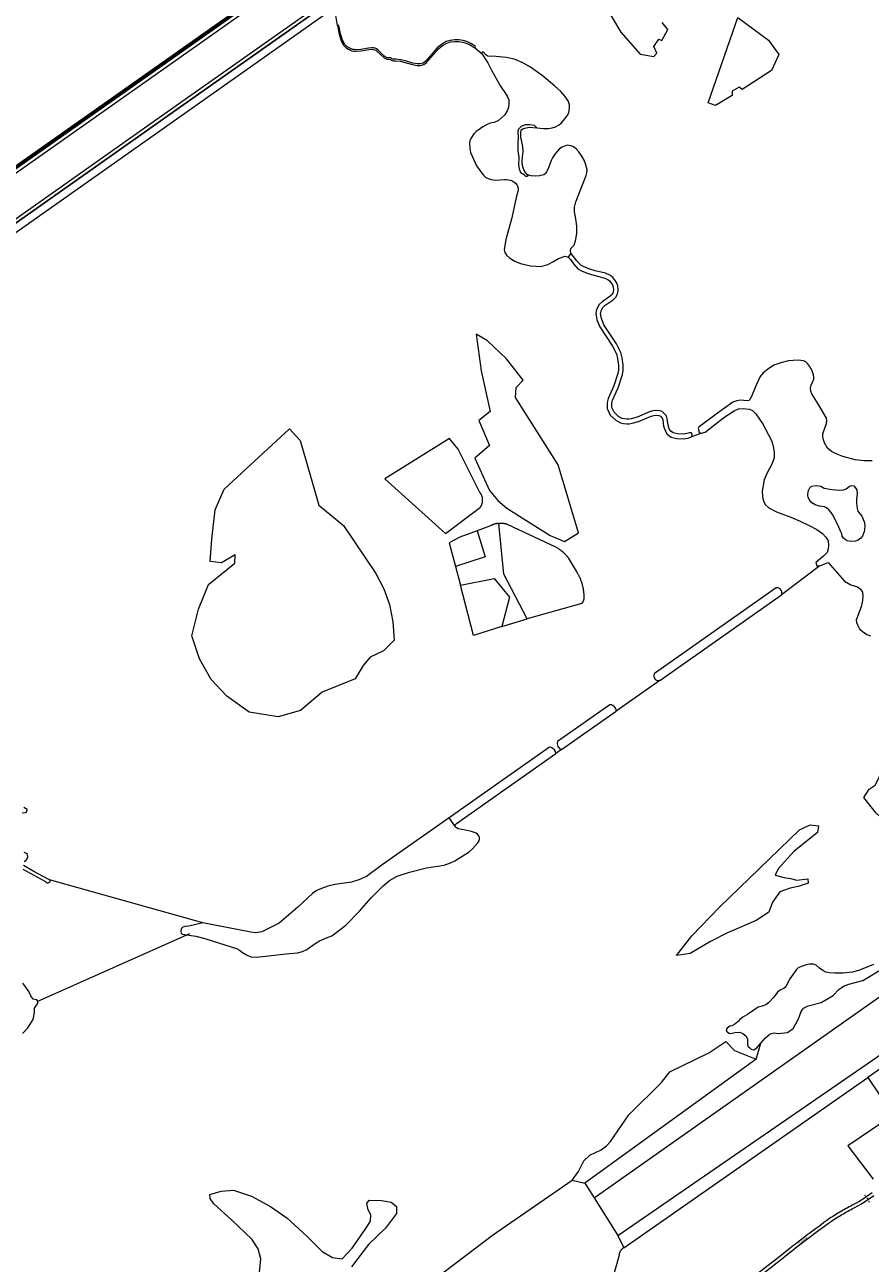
# Model space of a CAD drawing. Header units: metres. Extents: x 138165 to 154469, y 480134 to 494189.
# Tile 427 of 656: x 148399 to 148985, y 484200 to 485060. Entities that reach past the tile are written whole.
import ezdxf

# ---------------------------------------------------------------- set-up
doc = ezdxf.new("R2010")
doc.units = ezdxf.units.M
doc.header["$LTSCALE"] = 0.001
doc.header["$MEASUREMENT"] = 0
for name, color, linetype, lineweight in [('TOP-L-duiker', 7, 'Continuous', 0), ('TOP-L-topo objecten punt', 7, 'Continuous', 0), ('TOP-L-topo objecten vlak', 7, 'Continuous', 0), ('TOP-T-topo huisnummering naamgeving', 7, 'Continuous', 0)]:
    doc.layers.add(name, color=color, linetype=linetype, lineweight=lineweight)
doc.styles.add('Style-INTL_ISO', font='INTL_ISO.shx')

# ---------------------------------------------------------------- blocks, each defined once
blk = doc.blocks.new('10')
at = {"layer": 'TOP-L-topo objecten punt', "linetype": 'Continuous', "lineweight": 0}
blk.add_circle((0, 0), 0.0125, dxfattribs=at)

msp = doc.modelspace()

# ---------------------------------------------------------------- linework, layer by layer
at = {"layer": 'TOP-L-duiker', "flags": 128}
msp.add_lwpolyline([(148407.44, 484382.18), (148513.17, 484429.27)], dxfattribs=at)
at = {"layer": 'TOP-L-topo objecten vlak', "flags": 128}
for points in [[(148959.93, 485362.07), (148033.19, 484708.36), (147908.27, 484884.66)], [(147978.25, 484632.47), (147972.1, 484655.92), (147971.11, 484659.68), (148962.24, 485358.81), (148964.24, 485355.76), (148976.69, 485336.83)], [(148960.26, 485361.08), (148033.19, 484707.14)], [(148033.51, 484706.63), (148960.61, 485360.59), (148960.26, 485361.08)], [(147978.25, 484632.47), (147977.42, 484628.95), (148502.72, 485000), (148980.62, 485336.66)], [(148983.74, 485332.21), (148980.62, 485336.66), (148502.72, 485000), (147977.42, 484628.95)], [(147978.25, 484632.47), (148501.34, 485001.96), (148976.69, 485336.83)], [(148799.85, 485075.12), (148812.09, 485054.46), (148825.43, 485039.28), (148835.1, 485037.68), (148837.13, 485039.92), (148835.04, 485044.54), (148838.39, 485049.7), (148840.52, 485048.68), (148844.61, 485056.33), (148840.79, 485061.14)], [(148245.5, 484812), (148512.02, 485000), (148613.6, 485071.54)], [(148615.51, 485059.06), (148613.6, 485071.54)], [(148710.45, 485043.89), (148711.12, 485043.98), (148711.32, 485044.25), (148711.02, 485044.76), (148708.11, 485046.66), (148705.29, 485047.94), (148702.85, 485048.72), (148699.85, 485049.15), (148696.91, 485049.15), (148693.84, 485048.76), (148690.98, 485047.94), (148688.36, 485046.43), (148686.52, 485045.11), (148684.81, 485043.61), (148678.04, 485035.84), (148676.36, 485034.12), (148675.07, 485033.12), (148672.92, 485032.49), (148670.86, 485032.53), (148667.95, 485033.01), (148663.45, 485034.36), (148659.49, 485035.36), (148655.99, 485035.74), (148654.48, 485035.74), (148653.98, 485035.84), (148653.11, 485036.33), (148652.33, 485036.62), (148651.02, 485036.77), (148650.08, 485036.74), (148648.51, 485037.6), (148646.07, 485039.68), (148643.66, 485042.2), (148642.73, 485042.89), (148641.71, 485043.36), (148640.64, 485043.64), (148639.21, 485043.68), (148637.23, 485043.47), (148631.81, 485042.61), (148628.56, 485042.38), (148627.2, 485042.41), (148625.95, 485042.57), (148623.77, 485043.59), (148622, 485044.69), (148620.64, 485046.05), (148619.12, 485048.97), (148617.68, 485053.39), (148616.53, 485059.26), (148616.01, 485059.48), (148615.51, 485059.06)], [(148615.51, 485059.06), (148616.67, 485053.12), (148618.16, 485048.57), (148619.8, 485045.43), (148621.36, 485043.87), (148623.28, 485042.68), (148625.66, 485041.56), (148627.12, 485041.38), (148628.59, 485041.34), (148631.93, 485041.58), (148637.37, 485042.44), (148639.25, 485042.64), (148640.5, 485042.61), (148641.36, 485042.38), (148642.2, 485042), (148642.97, 485041.42), (148645.36, 485038.93), (148647.92, 485036.74), (148649.83, 485035.7), (148650.98, 485035.73), (148652.08, 485035.6), (148652.68, 485035.38), (148653.62, 485034.86), (148654.38, 485034.71), (148655.93, 485034.71), (148659.31, 485034.34), (148663.17, 485033.36), (148667.72, 485031.99), (148670.77, 485031.49), (148673.06, 485031.45), (148675.55, 485032.18), (148677.05, 485033.34), (148678.8, 485035.14), (148685.55, 485042.88), (148687.17, 485044.3), (148688.92, 485045.56), (148691.39, 485046.97), (148694.05, 485047.74), (148696.97, 485048.11), (148699.78, 485048.11), (148702.61, 485047.7), (148704.92, 485046.97), (148707.6, 485045.75), (148710.45, 485043.89)], [(148872.76, 485005.49), (148893.31, 485064.81), (148914.57, 485049.01), (148921.58, 485039.03), (148916.57, 485028.03), (148896.25, 485014.75), (148894.15, 485016.47), (148889.25, 485013.65), (148889.22, 485010.7), (148877.78, 485003.72), (148872.76, 485005.49)], [(148715.9, 485039.2), (148710.45, 485043.89)], [(148753.77, 484988.27), (148758.38, 484987.73), (148761.61, 484987.78), (148764.39, 484988.13), (148766.71, 484988.84), (148769.39, 484990.2), (148770.89, 484991.54), (148773.43, 484994.55), (148775.2, 484996.92), (148775.96, 484998.64), (148776.61, 485001.93), (148776.46, 485004.15), (148775.5, 485006.93), (148773.38, 485010.21), (148770.6, 485013.4), (148766.11, 485017.28), (148757.52, 485024.46), (148749.54, 485030.32), (148744.19, 485033.35), (148738.74, 485035.48), (148736.01, 485036.29), (148732.57, 485036.99), (148725.71, 485037.6), (148719.94, 485037.8), (148718.48, 485038.9), (148716.69, 485040.77), (148715.7, 485040.1), (148715.9, 485039.2)], [(148715.9, 485039.2), (148719.01, 485034.69), (148719.85, 485033.16), (148722.51, 485028.08), (148728.77, 485017.08), (148732.18, 485011.91), (148733.55, 485009.73), (148734.39, 485007.65), (148734.54, 485004.79), (148734.1, 485002.18), (148733.26, 484999.9), (148731.61, 484997.29), (148729.05, 484994.78), (148727.01, 484993.13), (148724.05, 484991.83), (148721.6, 484991.31), (148719.5, 484990.57), (148716.32, 484988.75), (148713.25, 484986.53), (148711.77, 484985.57), (148710.12, 484984.03), (148708.02, 484980.79), (148707.5, 484979.48), (148707.22, 484977.43), (148707.47, 484973.84), (148707.93, 484971.08), (148709, 484968.4), (148712.11, 484961.82), (148715.61, 484956.82), (148716.81, 484955.23), (148718.4, 484953.72), (148720.15, 484952.98), (148722.17, 484952.4), (148723.8, 484952.05), (148725.39, 484951.93), (148731.32, 484952.23), (148732.91, 484952.28), (148734.17, 484952.17), (148735.28, 484951.92), (148736.28, 484951.55), (148737.23, 484951.06), (148738.14, 484950.47), (148739.01, 484949.74), (148739.9, 484948.68), (148740.52, 484947.68), (148740.86, 484946.4), (148740.89, 484945.2), (148740.67, 484943.92), (148739.48, 484939.91), (148736.43, 484925.7), (148732.44, 484910.68), (148731.3, 484903.55), (148731.68, 484901.74), (148732.73, 484899.75), (148735.2, 484897.66), (148738.52, 484895.66), (148742.61, 484893.95), (148749.45, 484892.52), (148756.67, 484891.95), (148761.42, 484893.28), (148764.93, 484895.18), (148768.92, 484897.56), (148773.48, 484899.08), (148775.48, 484898.51)], [(148747.24, 484955.76), (148747.62, 484955.02), (148747.29, 484954.43), (148746.26, 484954.31), (148745.29, 484955.28), (148744.26, 484956.05), (148743.35, 484956.5), (148742.51, 484957.6), (148741.93, 484959.42), (148741.35, 484962.78), (148741.6, 484967.31), (148741.35, 484969.51), (148740.96, 484971.9), (148740.89, 484977.28), (148741.09, 484981.74), (148740.83, 484985.1), (148741.21, 484987.24), (148743.29, 484989.38), (148746.07, 484990.41), (148748.91, 484990.47), (148752.08, 484990.02), (148753.77, 484988.27)], [(148747.24, 484955.76), (148746, 484957.28), (148745.16, 484958.58), (148744.26, 484960.52), (148743.93, 484962), (148743.61, 484964.66), (148744, 484968.15), (148744.38, 484971.78), (148744.06, 484975.27), (148743.15, 484979.54), (148742.7, 484981.8), (148742.83, 484984.26), (148743.09, 484986.72), (148744.19, 484987.56), (148745.42, 484987.95), (148748.52, 484988.6), (148753.77, 484988.27)], [(148777.45, 484901.17), (148777.13, 484902.77), (148777.52, 484904.38), (148779.64, 484906.82), (148780.86, 484910.67), (148781.56, 484915.04), (148781.69, 484919.99), (148780.92, 484925.06), (148780.02, 484929.82), (148780.02, 484933.15), (148780.92, 484936.94), (148787.98, 484955.06), (148788.54, 484956.94), (148788.69, 484958.91), (148787.71, 484963.08), (148786.65, 484965.82), (148785.17, 484968.42), (148782.91, 484971.5), (148781.08, 484973.51), (148779.25, 484974.91), (148778.41, 484975.35), (148777.39, 484975.72), (148775.14, 484976.06), (148773.4, 484975.62), (148771.29, 484974.78), (148769.38, 484973.28), (148768.02, 484971.76), (148766.44, 484969.94), (148764.61, 484967.45), (148763.77, 484965.42), (148762.88, 484962.89), (148761.56, 484959.35), (148760.58, 484957.62), (148759.88, 484956.58), (148758.64, 484955.63), (148755.59, 484954.87), (148752.8, 484954.61), (148749.93, 484954.83), (148748.4, 484955.24), (148747.24, 484955.76)], [(148777.45, 484901.17), (148775.48, 484898.51)], [(148775.48, 484898.51), (148777.28, 484896.8), (148779.18, 484893.72), (148782.3, 484890.31), (148784.88, 484888.92), (148788.72, 484887.37), (148793.39, 484885.88), (148800.41, 484884.18), (148803.2, 484882.86), (148804.14, 484882.09), (148805.11, 484880.88), (148806.28, 484879.27), (148806.85, 484877.78), (148807.03, 484875.81), (148806.86, 484874.5), (148806.21, 484872.83), (148804.78, 484871.44), (148802.19, 484869.58), (148799.28, 484867.65), (148797.03, 484865.65), (148795.68, 484863.14), (148795.23, 484861.92), (148794.79, 484859.52), (148795.5, 484854.93), (148797.55, 484850.02), (148806.36, 484836.77), (148809.1, 484831.29), (148809.8, 484828.12), (148810.38, 484823.25), (148810.43, 484820.31), (148810.03, 484817.74), (148807.18, 484809.08), (148803.24, 484800.42), (148802.51, 484797.68), (148802.69, 484793.42), (148804.8, 484788.9), (148808.63, 484785.25), (148811.98, 484783.49), (148813.98, 484782.99), (148816.24, 484782.82), (148817.94, 484782.93), (148820.03, 484783.19), (148824.43, 484784.48), (148833.03, 484788.12), (148834.95, 484788.69), (148836.5, 484788.87), (148838.42, 484788.71), (148839.12, 484788.44), (148839.58, 484788.11), (148840.73, 484786.86), (148840.98, 484786.29), (148841.13, 484785.61), (148841.7, 484781.11), (148842.78, 484778.08), (148844.25, 484775.58), (148847.08, 484773.57), (148850.88, 484772.54), (148855.78, 484772.46), (148858.67, 484772.97), (148860.69, 484773.55)], [(148860.69, 484773.55), (148861.67, 484774.58), (148861.61, 484775.63), (148861.06, 484776.51), (148859.81, 484776.66), (148857.94, 484776.14), (148855.52, 484775.71), (148851.33, 484775.77), (148848.49, 484776.55), (148846.69, 484777.82), (148845.73, 484779.46), (148844.87, 484781.87), (148844.33, 484786.18), (148844.07, 484787.31), (148843.48, 484788.66), (148841.75, 484790.53), (148840.69, 484791.32), (148839.14, 484791.9), (148836.44, 484792.13), (148834.29, 484791.88), (148831.94, 484791.18), (148823.34, 484787.54), (148819.36, 484786.38), (148817.63, 484786.16), (148816.25, 484786.07), (148814.5, 484786.2), (148813.14, 484786.54), (148810.53, 484787.91), (148807.48, 484790.82), (148805.9, 484794.21), (148805.77, 484797.32), (148806.3, 484799.32), (148810.21, 484807.89), (148813.2, 484816.98), (148813.67, 484820.09), (148813.62, 484823.47), (148813, 484828.67), (148812.18, 484832.38), (148809.17, 484838.4), (148800.42, 484851.55), (148798.64, 484855.81), (148798.08, 484859.47), (148798.37, 484861.06), (148798.65, 484861.81), (148799.61, 484863.61), (148801.26, 484865.08), (148804.03, 484866.91), (148806.87, 484868.95), (148808.98, 484871), (148810.02, 484873.7), (148810.29, 484875.74), (148810.03, 484878.52), (148809.15, 484880.83), (148807.69, 484882.84), (148806.46, 484884.38), (148804.95, 484885.62), (148801.5, 484887.25), (148794.27, 484889.01), (148789.82, 484890.42), (148786.26, 484891.86), (148784.32, 484892.91), (148781.69, 484895.78), (148777.45, 484901.17)], [(148733.06, 484724.35), (148763.12, 484705.28), (148773, 484701.08), (148782.75, 484707.26), (148768.72, 484754.38), (148738.99, 484801.01), (148739.47, 484807.91), (148744.46, 484813.15), (148732.81, 484827.9), (148719.73, 484840.51), (148711.88, 484845.03), (148715.21, 484819.57), (148721.45, 484791.48), (148713.56, 484785.22), (148720.92, 484767.7), (148710.93, 484758.9), (148721.13, 484736.48), (148726.86, 484729.63), (148733.06, 484724.35)], [(148986.48, 484757.21), (148980.86, 484757.23), (148974.57, 484757.86), (148965.94, 484760.12), (148961.33, 484761.89), (148958.18, 484763.68), (148955.49, 484765.92), (148953.39, 484769.72), (148952.73, 484771.65), (148952.25, 484773.85), (148952.29, 484775.82), (148952.56, 484777.37), (148954.8, 484782.95), (148955.06, 484785.19), (148954.75, 484786.85), (148949.29, 484796.17), (148944.63, 484803.65), (148943.78, 484805.53), (148943.6, 484807.5), (148944.18, 484809.6), (148945.97, 484813.86), (148946.02, 484815.25), (148945.66, 484816.77), (148944.72, 484819.5), (148943.02, 484822.82), (148941.63, 484824.66), (148940.38, 484825.73), (148938.72, 484826.58), (148935.18, 484826.94), (148931.6, 484826.76), (148928.33, 484826.54), (148923.01, 484825.19), (148918.31, 484823.49), (148913.74, 484820.62), (148910.88, 484818.21), (148908.82, 484815.7), (148905.68, 484809.2), (148902.68, 484801.72), (148901.65, 484799.75), (148900.85, 484799.03), (148899.82, 484798.81), (148895.12, 484799.17), (148892.48, 484798.72), (148889.74, 484797.87), (148878.1, 484789.62), (148866.41, 484780.8), (148865.92, 484780.3), (148865.64, 484779.6), (148866.34, 484777.14), (148867.12, 484776.58), (148868.1, 484776.37)], [(148868.1, 484776.37), (148870.7, 484777.14), (148877.02, 484782.06), (148884.33, 484787.61), (148890.72, 484791.9), (148893.67, 484793.17), (148896.83, 484793.45), (148901.26, 484793.03), (148903.51, 484792.04), (148905.68, 484789.86), (148910.39, 484782.97), (148916.58, 484771.23), (148917.56, 484768.28), (148918.4, 484763.5), (148918.4, 484759.22), (148917, 484755.28), (148913.41, 484748.46), (148911.61, 484744.06), (148910.19, 484736.04), (148910.26, 484732.49), (148910.53, 484730.97), (148910.97, 484729.38), (148912.29, 484726.84), (148914.81, 484724.51), (148920.01, 484721.72), (148929.96, 484718.09), (148936.46, 484715.21), (148942.69, 484712.32), (148947.99, 484709.44), (148951.89, 484706.84), (148954.31, 484704.23), (148955.79, 484701.54), (148956.17, 484698.47), (148955.98, 484696.14), (148955.14, 484693.45), (148952.73, 484691.12), (148947.24, 484686.56), (148948.08, 484684.34), (148950.12, 484684.24)], [(148537.01, 484737.56), (148582.27, 484779.37), (148589.62, 484771.24), (148593.88, 484756.92), (148602.78, 484726.34), (148619.8, 484712.4), (148642.18, 484678.93), (148647.81, 484668.3), (148651.74, 484657.56), (148653.97, 484645.57), (148655.01, 484632.77), (148647.63, 484625.45), (148638.24, 484620.83), (148633.34, 484615.23), (148627.92, 484605.94), (148605.1, 484596.65), (148590.01, 484583.88), (148574.54, 484579.62), (148554.42, 484582.71), (148538.94, 484593.94), (148528.11, 484605.55), (148519.98, 484619.88), (148514.57, 484635.75), (148519.21, 484654.33), (148526.17, 484671.36), (148544.36, 484686.08), (148544.75, 484691.88), (148535.07, 484686.46), (148527.34, 484687.24), (148528.5, 484702.72), (148530.82, 484723.24), (148537.01, 484737.56)], [(148868.1, 484776.37), (148860.69, 484773.55)], [(148714.24, 484735.41), (148714.07, 484735.61), (148699.3, 484765.19), (148693.28, 484772.75), (148648.43, 484744.61), (148690.62, 484706.85), (148714.75, 484725.03), (148714.81, 484725.11), (148714.89, 484725.23), (148714.98, 484725.38), (148715.07, 484725.52), (148715.19, 484725.73), (148715.26, 484725.85), (148715.39, 484726.11), (148715.48, 484726.28), (148715.61, 484726.58), (148715.68, 484726.75), (148715.75, 484726.93), (148715.81, 484727.1), (148715.84, 484727.2), (148715.89, 484727.35), (148715.96, 484727.58), (148716.01, 484727.74), (148716.07, 484727.98), (148716.1, 484728.13), (148716.15, 484728.37), (148716.17, 484728.52), (148716.21, 484728.77), (148716.24, 484729), (148716.25, 484729.14), (148716.26, 484729.29), (148716.27, 484729.45), (148716.28, 484729.61), (148716.28, 484729.77), (148716.28, 484729.99), (148716.28, 484730.21), (148716.27, 484730.47), (148716.26, 484730.54), (148716.23, 484730.82), (148716.22, 484730.92), (148716.18, 484731.2), (148716.15, 484731.4), (148716.13, 484731.51), (148716.1, 484731.68), (148716.07, 484731.8), (148716, 484732.08), (148715.95, 484732.25), (148715.91, 484732.39), (148715.86, 484732.55), (148715.8, 484732.72), (148715.74, 484732.87), (148715.69, 484733.02), (148715.64, 484733.13), (148715.57, 484733.31), (148715.52, 484733.4), (148715.46, 484733.55), (148715.36, 484733.74), (148715.29, 484733.88), (148715.21, 484734.02), (148715.12, 484734.18), (148715.04, 484734.32), (148714.94, 484734.47), (148714.86, 484734.6), (148714.7, 484734.82), (148714.58, 484734.99), (148714.48, 484735.12), (148714.34, 484735.29), (148714.24, 484735.41)], [(148944.28, 484739.65), (148947.83, 484740.02), (148950.83, 484739.55), (148953.16, 484738.3), (148958.36, 484737.31), (148964.08, 484736.73), (148966.55, 484737.04), (148968.47, 484737.72), (148970.49, 484739.37), (148971.43, 484739.87), (148972.53, 484740.12), (148973.67, 484739.69), (148974.6, 484738.71), (148975.72, 484737.02), (148976.01, 484733.91), (148975.63, 484730.81), (148975.44, 484727.81), (148975.91, 484724.14), (148976.57, 484722.26), (148979.2, 484718.69), (148981.17, 484714.27), (148981.27, 484711.54), (148981.17, 484709.66), (148980.8, 484707.88), (148980.23, 484706.19), (148979.66, 484705), (148978.46, 484703.49), (148976.79, 484702.21), (148974.73, 484701.33), (148971.91, 484701.3), (148969.13, 484701.66), (148967.69, 484702.48), (148966.51, 484703.56), (148965.96, 484704.21), (148965.53, 484705), (148965.27, 484706.5), (148964.78, 484707.95), (148962.65, 484712.82), (148958.89, 484720.03), (148958.04, 484721.37), (148956.43, 484723.2), (148954.73, 484724.45), (148953.26, 484725.14), (148949.76, 484725.79), (148946.91, 484726.64), (148944.62, 484728.07), (148942.76, 484730.24), (148941.92, 484731.94), (148941.81, 484732.97), (148941.87, 484734.02), (148942.33, 484736.46), (148942.81, 484737.59), (148943.25, 484738.32), (148944.28, 484739.65)], [(148712.36, 484708.51), (148700.38, 484704.12), (148693.17, 484700.19), (148697.43, 484683.75)], [(148712.36, 484708.51), (148718.05, 484690.5), (148697.43, 484683.75)], [(148727.53, 484713.7), (148727.27, 484713.69), (148727.01, 484713.67), (148726.74, 484713.65), (148726.58, 484713.64), (148726.36, 484713.61), (148726.19, 484713.59), (148725.83, 484713.54), (148725.61, 484713.5), (148725.4, 484713.46), (148725.14, 484713.41), (148725.03, 484713.38), (148724.86, 484713.34), (148724.6, 484713.27), (148724.44, 484713.22), (148724.27, 484713.17), (148724.09, 484713.12), (148723.94, 484713.07), (148723.75, 484713), (148723.51, 484712.91), (148723.37, 484712.86), (148723.11, 484712.76), (148722.93, 484712.68), (148722.74, 484712.59), (148722.62, 484712.53), (148722.39, 484712.42), (148722.16, 484712.31), (148721.98, 484712.21), (148721.79, 484712.1), (148721.7, 484712.05), (148712.36, 484708.51)], [(148727.53, 484713.7), (148727.63, 484713.72), (148727.9, 484713.76), (148728.09, 484713.79), (148728.34, 484713.82), (148728.57, 484713.84), (148728.77, 484713.86), (148728.89, 484713.87), (148729.11, 484713.88), (148729.35, 484713.88), (148729.65, 484713.89), (148729.73, 484713.88), (148729.97, 484713.88), (148730.16, 484713.87), (148730.44, 484713.85), (148730.64, 484713.83), (148730.79, 484713.81), (148730.98, 484713.79), (148731.14, 484713.77), (148731.35, 484713.73), (148731.45, 484713.72), (148731.66, 484713.68), (148731.79, 484713.65), (148732.05, 484713.59), (148732.26, 484713.54), (148732.45, 484713.49), (148732.57, 484713.45), (148732.77, 484713.39), (148732.97, 484713.33), (148733.22, 484713.24), (148733.39, 484713.18), (148733.6, 484713.09), (148733.79, 484713.01), (148766.8, 484697.46), (148767.2, 484697.24), (148767.66, 484696.97), (148767.92, 484696.81), (148768.38, 484696.53), (148768.76, 484696.28), (148769.08, 484696.06), (148769.55, 484695.74), (148769.95, 484695.45), (148770.14, 484695.31), (148770.4, 484695.11), (148770.8, 484694.8), (148770.98, 484694.66), (148771.32, 484694.38), (148771.48, 484694.24), (148771.83, 484693.95), (148772.19, 484693.62), (148772.5, 484693.34), (148772.79, 484693.07), (148773.19, 484692.68), (148773.44, 484692.43), (148773.68, 484692.18), (148773.85, 484692), (148774.16, 484691.67), (148774.45, 484691.35), (148774.83, 484690.91), (148774.99, 484690.72), (148775.27, 484690.39), (148775.39, 484690.23), (148775.65, 484689.9), (148781.2, 484680.59), (148781.37, 484680.32), (148781.48, 484680.16), (148781.7, 484679.79), (148781.86, 484679.52), (148782.02, 484679.26), (148782.15, 484679.02), (148782.35, 484678.67), (148782.54, 484678.32), (148782.64, 484678.12), (148782.88, 484677.65), (148783.08, 484677.25), (148783.28, 484676.83), (148783.47, 484676.42), (148783.68, 484675.96), (148783.82, 484675.64), (148783.96, 484675.3), (148784.06, 484675.05), (148784.21, 484674.66), (148784.4, 484674.15), (148784.55, 484673.75), (148784.66, 484673.43), (148784.81, 484672.97), (148784.91, 484672.67), (148784.99, 484672.41), (148785.07, 484672.13), (148785.16, 484671.81), (148785.29, 484671.37), (148785.38, 484671.02), (148785.48, 484670.63), (148785.61, 484670.06), (148785.73, 484669.53), (148785.81, 484669.13), (148785.88, 484668.73), (148785.96, 484668.27), (148786.03, 484667.85), (148786.08, 484667.53), (148786.13, 484667.15), (148786.19, 484666.69), (148786.23, 484666.36), (148786.28, 484665.87), (148786.31, 484665.53), (148786.35, 484665.1), (148786.36, 484664.9), (148786.39, 484664.34), (148786.4, 484664), (148786.42, 484663.65), (148786.42, 484663.24), (148786.45, 484663.04), (148786.47, 484662.85), (148786.48, 484662.76), (148786.49, 484662.55), (148786.5, 484662.44), (148786.5, 484662.23), (148786.5, 484662.06), (148786.49, 484661.87), (148786.47, 484661.67), (148786.46, 484661.58), (148786.44, 484661.43), (148786.41, 484661.24), (148786.38, 484661.08), (148786.35, 484660.95), (148786.3, 484660.74), (148786.25, 484660.56), (148786.23, 484660.47), (148786.15, 484660.26), (148786.08, 484660.07), (148786, 484659.87), (148785.93, 484659.71), (148785.86, 484659.55), (148785.77, 484659.4), (148785.72, 484659.31), (148785.65, 484659.17), (148785.55, 484659.02), (148785.49, 484658.92), (148785.38, 484658.77), (148785.26, 484658.6), (148785.14, 484658.46), (148784.99, 484658.28), (148747.26, 484647.52)], [(148747.26, 484647.52), (148730.89, 484678.48), (148727.53, 484713.7)], [(148697.43, 484683.75), (148700.97, 484670.97)], [(148950.12, 484684.24), (148923.44, 484664.2)], [(148950.12, 484684.24), (148955.98, 484686.57), (148967.23, 484673.64), (148971.69, 484671.23), (148976.24, 484669.74), (148978.1, 484668.25), (148979.59, 484666.11), (148979.96, 484663.14), (148979.77, 484660.16), (148978.75, 484655.88), (148976.22, 484649.23), (148975.34, 484646.68), (148975.61, 484644.96), (148976.18, 484643.29), (148977.63, 484640.51), (148979.42, 484638.95), (148982.61, 484636.62), (148985.28, 484635.82)], [(148700.97, 484670.97), (148724.24, 484675.57), (148734.94, 484662.5), (148729.69, 484642.33)], [(148729.69, 484642.33), (148709.83, 484636.06), (148700.97, 484670.97)], [(148923.44, 484664.2), (148923.7, 484664.79), (148923.77, 484665.36), (148923.73, 484666.46), (148923.36, 484667.38), (148922.54, 484668.32), (148921.65, 484668.92), (148920.89, 484669.11), (148919.84, 484669.09), (148835.47, 484609.71), (148835.04, 484608.7), (148834.89, 484607.6), (148835.17, 484606.68), (148835.7, 484605.93), (148836.43, 484605.24), (148837.37, 484604.7), (148838.25, 484604.7), (148839.08, 484604.82)], [(148839.08, 484604.82), (148923.44, 484664.2)], [(148729.69, 484642.33), (148747.26, 484647.52)], [(148839.08, 484604.82), (148808.81, 484583.51)], [(148808.81, 484583.51), (148808.89, 484584.36), (148808.6, 484585.3), (148807.69, 484586.52), (148806.44, 484587.52), (148805.61, 484587.92), (148804.37, 484587.82), (148768.28, 484562.42), (148768.01, 484561.62), (148767.91, 484560.82), (148768.08, 484559.82), (148768.48, 484558.86), (148770.04, 484557.03), (148770.9, 484556.83)], [(148770.9, 484556.83), (148808.81, 484583.51)], [(149012.2, 484557.84), (149018.46, 484538.43), (149023.47, 484518.4), (149023.47, 484509.13), (149019.09, 484502.49), (149012.58, 484500.99), (149003.32, 484501.36), (148995.56, 484506.87), (148989.18, 484512.63), (148980.54, 484523.65), (148984.42, 484529.29), (148988.43, 484532.17), (148990.93, 484536.93), (148996.06, 484551.58), (148998.69, 484558.97), (149002.82, 484561.85), (149008.2, 484563.6), (149012.2, 484557.84)], [(148766.94, 484554.04), (148766.84, 484555.57), (148766.04, 484556.71), (148764.97, 484557.67), (148763.9, 484558.38), (148762.58, 484558.41), (148693.06, 484509.48)], [(148697.49, 484503.19), (148697.21, 484503.82), (148697.18, 484504.55), (148697.6, 484505.17), (148698.14, 484505.62), (148766.94, 484554.04)], [(148770.9, 484556.83), (148766.94, 484554.04)], [(148396.87, 484513.05), (148399.27, 484513.08), (148400.09, 484513.61), (148400.3, 484515.2), (148398.21, 484516.76)], [(148693.06, 484509.48), (148646.63, 484476.8), (148635.68, 484468.8), (148630.45, 484466.54), (148625.28, 484464.9), (148613.72, 484463.2), (148609.03, 484462.04), (148604.53, 484460.52), (148601.36, 484459), (148598.2, 484457.05), (148588.1, 484447.55), (148575.14, 484436.47), (148563.15, 484430.51), (148559.08, 484429.59), (148555.6, 484430.08), (148522.26, 484436.65)], [(148697.49, 484503.19), (148693.06, 484509.48)], [(148522.26, 484436.65), (148512.58, 484434.34), (148509.66, 484434.16), (148508.38, 484433.61), (148507.11, 484432.52), (148506.98, 484430.32), (148507.23, 484429.41), (148507.9, 484428.68), (148517.45, 484427.28), (148523.65, 484425.7), (148533.88, 484422.65), (148545.5, 484418.88), (148547.57, 484417.78), (148549.76, 484416.02), (148552.56, 484414.49), (148555.54, 484413.16), (148559.56, 484412.85), (148579.94, 484415.22), (148587.97, 484415.77), (148591.44, 484416.87), (148594.3, 484418.15), (148600.14, 484422.41), (148603.23, 484424.11), (148605.8, 484425.33), (148609.26, 484426.59), (148611.58, 484427.64), (148621.33, 484435.08), (148630.83, 484444.66), (148638.94, 484453.95), (148647.24, 484462.25), (148651.63, 484465.97), (148657.02, 484468.94), (148665.49, 484471.72), (148677.26, 484474.76), (148689.57, 484476.74), (148693.9, 484478.23), (148697, 484479.72), (148702.57, 484483.18), (148706.9, 484485.91), (148709.13, 484487.95), (148713.03, 484492.16), (148713.76, 484493.54), (148714.14, 484494.76), (148714.05, 484496.07), (148713.71, 484496.93), (148712.74, 484498.06), (148711.67, 484498.85), (148708.51, 484500.09), (148704.42, 484501.03), (148699.29, 484501.89), (148698.13, 484502.54), (148697.49, 484503.19)], [(148943.38, 484504.53), (148949.15, 484503.89), (148948.51, 484499.4), (148932.04, 484486.13), (148921.14, 484474.15), (148919.21, 484469.65), (148925.41, 484468.16), (148929.69, 484467.51), (148934.18, 484466.23), (148941.88, 484467.09), (148942.09, 484464.09), (148935.04, 484461.95), (148929.48, 484460.67), (148922.42, 484458.1), (148917.29, 484451.04), (148914.72, 484443.98), (148905.95, 484438.2), (148886.07, 484429.64), (148874.3, 484423.65), (148860.19, 484415.3), (148850.78, 484414.02), (148861.26, 484427.71), (148880.51, 484447.4), (148935.89, 484501.11), (148943.38, 484504.53)], [(148398.36, 484479.17), (148399.49, 484479.98), (148400.41, 484481.1), (148400.88, 484482.52), (148400.53, 484484.05), (148399.49, 484485.05), (148398.36, 484485.39)], [(148397.32, 484473.86), (148412.59, 484465.6), (148413.36, 484465.04), (148414.15, 484464.42), (148414.97, 484464.35), (148415.42, 484464.52), (148415.76, 484464.76), (148416.28, 484465.29), (148416.35, 484465.9), (148416.23, 484466.22), (148415.92, 484466.46)], [(148415.92, 484466.46), (148415.07, 484466.86), (148405.15, 484472.29), (148397.97, 484476.45)], [(148522.26, 484436.65), (148415.92, 484466.46)], [(148793.62, 484245.82), (149050.24, 484426.78), (149080.88, 484424.39)], [(149117.65, 484426.71), (149113.97, 484417.9), (149110.96, 484413.94), (149107.47, 484411.72), (149103.82, 484411.56), (149100.2, 484411.21), (148983.31, 484329.35)], [(148809.98, 484219.67), (149095.64, 484416.63)], [(148987.22, 484407.69), (148981.19, 484405.15), (148976.9, 484403.63), (148972.66, 484402.47), (148965.98, 484401.81), (148960.42, 484401.63), (148956.52, 484401.93), (148954.25, 484402.53), (148952.1, 484403.48), (148949.89, 484405.27), (148947.5, 484407.21), (148945.65, 484407.87), (148943.03, 484407.93), (148940.7, 484407.57), (148937.36, 484406.44), (148935.15, 484405.48), (148933.84, 484404.32), (148929.24, 484397.81), (148928.23, 484395.66), (148926.56, 484392.26), (148925.24, 484391.13), (148923.99, 484390.71), (148922.05, 484389.7), (148920.71, 484388.53), (148918.1, 484385.01), (148914.61, 484381.22), (148912.7, 484379.79), (148910.07, 484378.78), (148907.41, 484378.03), (148904.31, 484376.12), (148899.83, 484373.03), (148896.73, 484371.24), (148894.64, 484369.69), (148893.57, 484368.26), (148891.24, 484366.23), (148889.15, 484365.15), (148887.78, 484364.97), (148886.73, 484364.36), (148885.81, 484363.54), (148885.27, 484362.78), (148885.21, 484361.99), (148885.6, 484361.23), (148886.17, 484360.68), (148887.3, 484360.14), (148888.32, 484359.9), (148891.26, 484360.47), (148894.54, 484360.78), (148896.73, 484359.96), (148898.88, 484358.29), (148899.83, 484356.26), (148899.95, 484352.08), (148900.43, 484350.89), (148901.51, 484349.82), (148902.52, 484349.1), (148904.25, 484348.62), (148906.22, 484349.58), (148909.17, 484353.19)], [(148909.17, 484353.19), (148912.4, 484356.89), (148915.56, 484359.54), (148918.54, 484360.35), (148921.11, 484359.81), (148927.79, 484360.65), (148931.67, 484363.33), (148933.46, 484366.5), (148935.37, 484370.08), (148937.05, 484375.09), (148938.78, 484377.33), (148942.06, 484379.15), (148951.01, 484381.42), (148959.36, 484386.19), (148963.18, 484390.49), (148966.41, 484392.73), (148970.11, 484394.07), (148979.89, 484396.7), (148994.4, 484405.5)], [(148397.2, 484359.84), (148400.95, 484363.79), (148404.5, 484369.47), (148405.41, 484374.34), (148405.61, 484377.48), (148407.64, 484380.52), (148407.94, 484381.94), (148407.23, 484383.16), (148404.5, 484383.67), (148402.98, 484386.1), (148401.56, 484388.94), (148399.43, 484392.08), (148397.3, 484394.72)], [(148778.3, 484258.12), (148782.83, 484264.21), (148786.41, 484271.6), (148790.71, 484275.42), (148798.35, 484279.24), (148802.17, 484281.87), (148804.88, 484284.92), (148817.54, 484303.52), (148840.38, 484325.89), (148846.09, 484333.34), (148873.22, 484346.35), (148884.89, 484354.43), (148890.85, 484348), (148905.84, 484342.12)], [(148905.84, 484342.12), (148909.17, 484353.19)], [(148905.84, 484342.12), (148787.2, 484256.08)], [(148814.24, 484211.24), (148983.31, 484329.35)], [(148983.31, 484329.35), (149000.96, 484303.23)], [(149000.96, 484303.23), (148969.54, 484281.99), (148987.14, 484258.72)], [(148561.38, 484191.66), (148562.43, 484203.6), (148560.54, 484210.51), (148556.15, 484217.22), (148542.12, 484230.62), (148529.77, 484241.72), (148527.43, 484245.32), (148527.05, 484248.22), (148534.89, 484250.6), (148543.59, 484251.15), (148555.94, 484246.96), (148569.16, 484239.83), (148580.43, 484231.88), (148594.45, 484219.31), (148604.92, 484208.63), (148612.25, 484204.44), (148618.95, 484203.6), (148625.86, 484210.93), (148635.27, 484224.55), (148638.42, 484229.57), (148638.83, 484234.18), (148636.95, 484237.53), (148635.9, 484241.93), (148637.58, 484244.24), (148646.03, 484244), (148652.86, 484242.77)], [(148683.88, 484190.2), (148723.15, 484219.92), (148778.3, 484258.12)], [(148778.3, 484258.12), (148787.2, 484256.08)], [(148787.2, 484256.08), (148793.62, 484245.82)], [(148652.86, 484242.77), (148656.63, 484239.84), (148656.63, 484235.02), (148648.88, 484224.76), (148637.16, 484213.45), (148625.44, 484197.94)], [(148793.62, 484245.82), (148809.98, 484219.67)], [(148986.3, 484249.25), (148977.58, 484243.43), (148972.6, 484240.73), (148971.52, 484240.16), (148970.45, 484239.58), (148969.38, 484238.99), (148968.31, 484238.4), (148967.25, 484237.81), (148966.19, 484237.2), (148965.13, 484236.59), (148964.08, 484235.97), (148963.03, 484235.35), (148961.98, 484234.72), (148960.94, 484234.08), (148959.9, 484233.44), (148958.87, 484232.79), (148957.84, 484232.14), (148956.81, 484231.47), (148954.87, 484230.07), (148952.94, 484228.66), (148951.01, 484227.25), (148949.08, 484225.83), (148947.16, 484224.41), (148945.24, 484222.98), (148943.33, 484221.54), (148941.42, 484220.1), (148939.51, 484218.66), (148937.61, 484217.21), (148935.71, 484215.75), (148933.82, 484214.29), (148931.93, 484212.82), (148930.04, 484211.35), (148928.16, 484209.87), (148926.29, 484208.39), (148924.41, 484206.9), (148898.09, 484186.46)], [(148899.24, 484184.44), (148925.73, 484205.18), (148927.61, 484206.67), (148929.48, 484208.15), (148931.36, 484209.63), (148933.25, 484211.1), (148935.14, 484212.57), (148937.03, 484214.03), (148938.93, 484215.49), (148940.83, 484216.94), (148942.74, 484218.39), (148944.65, 484219.83), (148946.56, 484221.26), (148948.48, 484222.69), (148950.4, 484224.11), (148952.33, 484225.53), (148954.26, 484226.95), (148956.19, 484228.35), (148958.13, 484229.76), (148959.16, 484230.42), (148960.19, 484231.07), (148961.22, 484231.72), (148962.26, 484232.36), (148963.3, 484233), (148964.35, 484233.63), (148965.4, 484234.25), (148966.45, 484234.87), (148967.51, 484235.48), (148968.57, 484236.09), (148969.63, 484236.68), (148970.7, 484237.28), (148971.77, 484237.86), (148972.85, 484238.44), (148973.92, 484239.01), (148978.91, 484241.71), (148987.62, 484247.53)], [(148809.98, 484219.67), (148814.24, 484211.24)], [(148814.24, 484211.24), (148814.11, 484211.17), (148813.94, 484211.08), (148813.8, 484210.99), (148813.71, 484210.94), (148813.57, 484210.85), (148813.45, 484210.76), (148813.37, 484210.71), (148813.19, 484210.57), (148813.08, 484210.48), (148812.97, 484210.39), (148812.85, 484210.28), (148812.77, 484210.2), (148812.67, 484210.11), (148812.5, 484209.93), (148812.36, 484209.77), (148812.24, 484209.63), (148812.17, 484209.55), (148812.07, 484209.42), (148811.98, 484209.28), (148811.92, 484209.19), (148811.8, 484209.01), (148811.7, 484208.84), (148811.64, 484208.74), (148811.58, 484208.63), (148811.48, 484208.45), (148811.42, 484208.32), (148811.36, 484208.17), (148811.29, 484208.01), (148811.25, 484207.91), (148811.2, 484207.77), (148811.16, 484207.65), (148811.11, 484207.48), (148811.08, 484207.37), (148811.04, 484207.23), (148811.01, 484207.12), (148810.99, 484207.02), (148810.95, 484206.82), (148810.93, 484206.71), (148810.9, 484206.53), (148810.89, 484206.41), (148810.88, 484206.3), (148810.87, 484206.12), (148810.86, 484206), (148802.88, 484177.36)]]:
    msp.add_lwpolyline(points, dxfattribs=at)

# ---------------------------------------------------------------- block references
at = {"layer": 'TOP-L-topo objecten punt', "xscale": 10, "yscale": 10, "zscale": 10}
for p in [(148981.32, 484247.6), (148982.06, 484246.66), (148982.97, 484245.47), (148983.55, 484244.4), (148984.4, 484243.09)]:
    msp.add_blockref('10', p, dxfattribs=at)

# ---------------------------------------------------------------- texts
at = {"layer": 'TOP-T-topo huisnummering naamgeving', "style": 'Style-INTL_ISO'}
msp.add_text('Eaglepad', height=1.25, rotation=37.5, dxfattribs=at).set_placement((148935.93, 484213.52))

doc.saveas('drawing.dxf')
